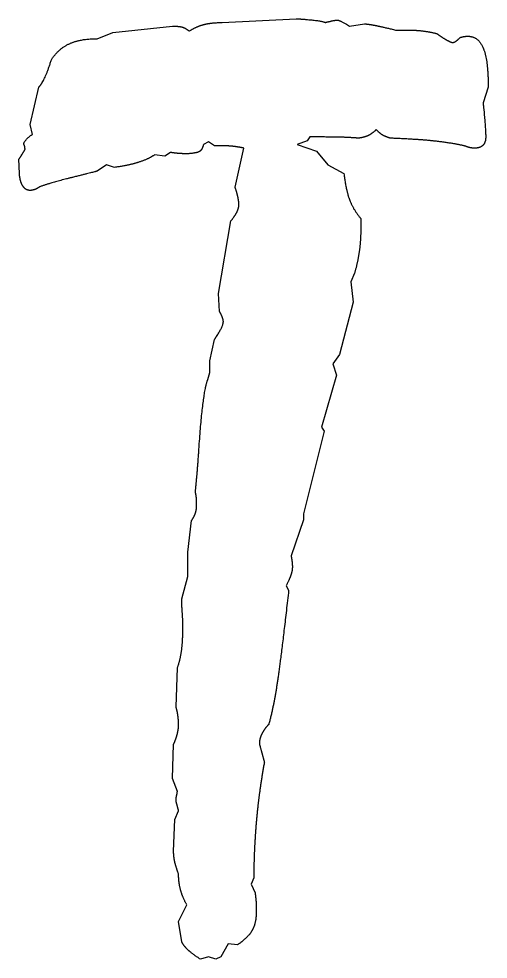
# Model space of a CAD drawing. Extents: x 728710 to 728960, y 272811 to 273475.
# Drawn here: x 728866.765 to 728868.175, y 273216.134 to 273218.96 of the extents above; entities that cross this region are included whole.
import ezdxf

# ---------------------------------------------------------------- set-up
doc = ezdxf.new("R2010")
doc.units = 0
doc.layers.add('RAMI_PLAN_####_TKST_#', color=7, linetype='Continuous')

msp = doc.modelspace()

# ---------------------------------------------------------------- linework, layer by layer
at = {"layer": 'RAMI_PLAN_####_TKST_#'}
for points in [[(728867.0008, 273218.9001), (728867.0475, 273218.9188), (728867.2267, 273218.9374), (728867.2379, 273218.9374)], [(728867.3761, 273218.9487), (728867.5984, 273218.9599)], [(728867.759, 273218.9374), (728867.8038, 273218.9449)], [(728867.8972, 273218.9262), (728867.9308, 273218.9262)], [(728866.8626, 273218.8347), (728866.8644, 273218.8384)], [(728866.8065, 273218.6124), (728866.7991, 273218.6423), (728866.8252, 273218.7544)], [(728868.1755, 273218.7544), (728868.1605, 273218.7076)], [(728867.6395, 273218.6049), (728867.632, 273218.5937), (728867.6021, 273218.5825), (728867.66, 273218.5619), (728867.6936, 273218.5208), (728867.7422, 273218.4947)], [(728867.3537, 273218.5787), (728867.3351, 273218.59), (728867.3201, 273218.5825)], [(728867.4153, 273218.4536), (728867.4415, 273218.5713)], [(728867.2212, 273218.5582), (728867.2043, 273218.547), (728867.1726, 273218.5507)], [(728866.7673, 273218.4947), (728866.7655, 273218.5377)], [(728867.0531, 273218.5134), (728867.0288, 273218.5208), (728867.0008, 273218.5022)], [(728867.3687, 273218.08), (728867.365, 273218.1342), (728867.4023, 273218.3528)], [(728867.7926, 273218.3602), (728867.7926, 273218.3247)], [(728867.7739, 273218.1958), (728867.7627, 273218.1697), (728867.7702, 273218.1081), (728867.7291, 273217.9512), (728867.7086, 273217.9231), (728867.7198, 273217.8895), (728867.6749, 273217.7327), (728867.6824, 273217.7214), (728867.6208, 273217.473), (728867.6208, 273217.4544), (728867.5834, 273217.346)], [(728867.3332, 273217.8765), (728867.3388, 273217.897), (728867.3388, 273217.9325), (728867.3537, 273217.996)], [(728867.2548, 273217.2172), (728867.2734, 273217.2844), (728867.2734, 273217.3572), (728867.2846, 273217.4525)], [(728867.5685, 273217.2564), (728867.576, 273217.2433)], [(728867.2379, 273216.8922), (728867.2417, 273217.0098)], [(728867.2417, 273216.6382), (728867.2267, 273216.6774), (728867.2305, 273216.7801)], [(728867.2305, 273216.4589), (728867.2342, 273216.5541), (728867.2454, 273216.5803)], [(728867.4714, 273216.3785), (728867.4639, 273216.3601), (728867.4751, 273216.3343)], [(728867.2548, 273216.1866), (728867.2454, 273216.248), (728867.2697, 273216.2983)], [(728867.4228, 273216.1774), (728867.3948, 273216.181), (728867.3724, 273216.1419), (728867.3574, 273216.1345), (728867.3351, 273216.1419), (728867.3108, 273216.1345)]]:
    msp.add_lwpolyline(points, dxfattribs=at)
for points in [[(728867.2379, 273218.9374), (728867.251, 273218.9374), (728867.2604, 273218.9337)], [(728867.2604, 273218.9337), (728867.2697, 273218.93), (728867.2772, 273218.9225)], [(728867.2772, 273218.9225), (728867.2958, 273218.9356), (728867.3192, 273218.9421)], [(728867.3192, 273218.9421), (728867.3425, 273218.9487), (728867.3761, 273218.9487)], [(728867.5984, 273218.9599), (728867.6077, 273218.9599), (728867.6283, 273218.958)], [(728867.6283, 273218.958), (728867.6749, 273218.9543), (728867.6862, 273218.9487)], [(728867.6862, 273218.9487), (728867.6899, 273218.9505), (728867.6936, 273218.9505)], [(728867.6936, 273218.9505), (728867.7142, 273218.9561), (728867.7235, 273218.9561)], [(728867.7235, 273218.9561), (728867.7272, 273218.9561), (728867.7478, 273218.9449)], [(728867.7478, 273218.9449), (728867.7534, 273218.9412), (728867.759, 273218.9374)], [(728867.8038, 273218.9449), (728867.8225, 273218.9431), (728867.8402, 273218.9393)], [(728867.8402, 273218.9393), (728867.858, 273218.9356), (728867.8972, 273218.9262)], [(728867.9308, 273218.9262), (728867.9569, 273218.9262), (728867.9793, 273218.9234)], [(728867.9793, 273218.9234), (728868.0018, 273218.9206), (728868.0223, 273218.915)], [(728868.0223, 273218.915), (728868.0373, 273218.9038), (728868.0503, 273218.8963)], [(728868.0914, 273218.9038), (728868.097, 273218.9057), (728868.1026, 273218.9066)], [(728868.1026, 273218.9066), (728868.1082, 273218.9076), (728868.1138, 273218.9076)], [(728868.1138, 273218.9076), (728868.1456, 273218.9076), (728868.1605, 273218.872)], [(728866.8644, 273218.8384), (728866.885, 273218.8702), (728866.9177, 273218.8851)], [(728866.9177, 273218.8851), (728866.9503, 273218.9001), (728867.0008, 273218.9001)], [(728868.0503, 273218.8963), (728868.0634, 273218.8889), (728868.069, 273218.8889)], [(728868.069, 273218.8889), (728868.0746, 273218.8889), (728868.0811, 273218.8945)], [(728868.0811, 273218.8945), (728868.0877, 273218.9001), (728868.0914, 273218.9038)], [(728868.1605, 273218.872), (728868.1755, 273218.8365), (728868.1755, 273218.7544)], [(728866.8252, 273218.7544), (728866.8439, 273218.773), (728866.8626, 273218.8347)], [(728868.1605, 273218.7076), (728868.1605, 273218.702), (728868.1624, 273218.6852)], [(728868.1624, 273218.6852), (728868.168, 273218.6273), (728868.168, 273218.6049)], [(728867.8393, 273218.6273), (728867.8262, 273218.6142), (728867.8141, 273218.6086)], [(728867.857, 273218.6114), (728867.8467, 273218.618), (728867.8393, 273218.6273)], [(728866.7804, 273218.5825), (728866.7804, 273218.5937), (728866.8028, 273218.6105)], [(728866.8028, 273218.6105), (728866.8065, 273218.6124), (728866.8065, 273218.6124)], [(728867.7366, 273218.604), (728867.7086, 273218.6049), (728867.6395, 273218.6049)], [(728867.7851, 273218.6012), (728867.7646, 273218.6031), (728867.7366, 273218.604)], [(728867.8141, 273218.6086), (728867.8019, 273218.603), (728867.7851, 273218.6012)], [(728867.8822, 273218.6012), (728867.8673, 273218.6049), (728867.857, 273218.6114)], [(728868.0204, 273218.5918), (728867.9738, 273218.5974), (728867.8822, 273218.6012)], [(728868.168, 273218.6049), (728868.168, 273218.5881), (728868.1596, 273218.5797)], [(728866.7776, 273218.5563), (728866.7823, 273218.5638), (728866.7841, 273218.5675)], [(728866.7841, 273218.5675), (728866.7841, 273218.5787), (728866.7804, 273218.5825)], [(728867.3201, 273218.5825), (728867.3164, 273218.5657), (728867.308, 273218.561)], [(728867.407, 273218.5769), (728867.3892, 273218.5787), (728867.3537, 273218.5787)], [(728867.4415, 273218.5713), (728867.4247, 273218.575), (728867.407, 273218.5769)], [(728868.1026, 273218.5787), (728868.0671, 273218.5862), (728868.0204, 273218.5918)], [(728868.1232, 273218.5722), (728868.1176, 273218.5731), (728868.1026, 273218.5787)], [(728868.1344, 273218.5713), (728868.1288, 273218.5713), (728868.1232, 273218.5722)], [(728868.1596, 273218.5797), (728868.1512, 273218.5713), (728868.1344, 273218.5713)], [(728866.7655, 273218.5377), (728866.7729, 273218.5489), (728866.7776, 273218.5563)], [(728867.1726, 273218.5507), (728867.1539, 273218.5377), (728867.124, 273218.5283)], [(728867.2454, 273218.5554), (728867.2342, 273218.5563), (728867.2212, 273218.5582)], [(728867.2734, 273218.5544), (728867.2566, 273218.5544), (728867.2454, 273218.5554)], [(728867.308, 273218.561), (728867.2996, 273218.5563), (728867.2734, 273218.5544)], [(728867.124, 273218.5283), (728867.0941, 273218.519), (728867.0531, 273218.5134)], [(728866.7776, 273218.4573), (728866.7692, 273218.4704), (728866.7673, 273218.4947)], [(728866.927, 273218.4835), (728866.8663, 273218.4685), (728866.829, 273218.4555)], [(728867.0008, 273218.5022), (728866.9877, 273218.4984), (728866.927, 273218.4835)], [(728867.7422, 273218.4947), (728867.7478, 273218.4461), (728867.759, 273218.4162)], [(728866.7991, 273218.4443), (728866.786, 273218.4443), (728866.7776, 273218.4573)], [(728866.829, 273218.4555), (728866.8178, 273218.448), (728866.8112, 273218.4461)], [(728867.4238, 273218.4237), (728867.421, 273218.4368), (728867.4153, 273218.4536)], [(728866.8112, 273218.4461), (728866.8047, 273218.4443), (728866.7991, 273218.4443)], [(728867.421, 273218.3798), (728867.4266, 273218.392), (728867.4266, 273218.4013)], [(728867.4266, 273218.4013), (728867.4266, 273218.4107), (728867.4238, 273218.4237)], [(728867.759, 273218.4162), (728867.7702, 273218.3864), (728867.7926, 273218.3602)], [(728867.4023, 273218.3528), (728867.4153, 273218.3677), (728867.421, 273218.3798)], [(728867.7926, 273218.3247), (728867.7926, 273218.2911), (728867.7879, 273218.2594)], [(728867.7879, 273218.2594), (728867.7833, 273218.2276), (728867.7739, 273218.1958)], [(728867.3771, 273218.0623), (728867.3743, 273218.0707), (728867.3687, 273218.08)], [(728867.3799, 273218.0502), (728867.3799, 273218.0539), (728867.3771, 273218.0623)], [(728867.3593, 273218.0053), (728867.3799, 273218.0371), (728867.3799, 273218.0502)], [(728867.3537, 273217.996), (728867.3556, 273217.9998), (728867.3593, 273218.0053)], [(728867.3071, 273217.6748), (728867.3183, 273217.8372), (728867.3332, 273217.8765)], [(728867.2958, 273217.5384), (728867.3014, 273217.5888), (728867.3071, 273217.6748)], [(728867.2987, 273217.5225), (728867.2977, 273217.5309), (728867.2958, 273217.5384)], [(728867.2996, 273217.4992), (728867.2996, 273217.5141), (728867.2987, 273217.5225)], [(728867.2959, 273217.474), (728867.2996, 273217.4842), (728867.2996, 273217.4992)], [(728867.2846, 273217.4525), (728867.2921, 273217.4637), (728867.2959, 273217.474)], [(728867.5834, 273217.346), (728867.5853, 273217.3367), (728867.5863, 273217.3283)], [(728867.5863, 273217.3283), (728867.5872, 273217.3199), (728867.5872, 273217.3124)], [(728867.5872, 273217.3124), (728867.5872, 273217.3031), (728867.5835, 273217.2909)], [(728867.5835, 273217.2909), (728867.5797, 273217.2788), (728867.5685, 273217.2564)], [(728867.576, 273217.2433), (728867.5554, 273217.0584), (728867.5433, 273216.9753)], [(728867.2566, 273217.1761), (728867.2548, 273217.2022), (728867.2548, 273217.2172)], [(728867.2585, 273217.1369), (728867.2585, 273217.1499), (728867.2566, 273217.1761)], [(728867.2547, 273217.064), (728867.2585, 273217.0939), (728867.2585, 273217.1369)], [(728867.2417, 273217.0098), (728867.251, 273217.0341), (728867.2547, 273217.064)], [(728867.5433, 273216.9753), (728867.5311, 273216.8922), (728867.5162, 273216.8399)], [(728867.2435, 273216.8651), (728867.2417, 273216.8791), (728867.2379, 273216.8922)], [(728867.2454, 273216.838), (728867.2454, 273216.8511), (728867.2435, 273216.8651)], [(728867.2417, 273216.8119), (728867.2454, 273216.8268), (728867.2454, 273216.838)], [(728867.5162, 273216.8399), (728867.5031, 273216.8268), (728867.4957, 273216.8118)], [(728867.2305, 273216.7801), (728867.2379, 273216.7969), (728867.2417, 273216.8119)], [(728867.4957, 273216.8118), (728867.4882, 273216.7969), (728867.4882, 273216.7838)], [(728867.4882, 273216.7838), (728867.4882, 273216.7801), (728867.4938, 273216.7605)], [(728867.4938, 273216.7605), (728867.4994, 273216.7409), (728867.5031, 273216.7259)], [(728867.5031, 273216.7259), (728867.4863, 273216.6344), (728867.4789, 273216.5476)], [(728867.2379, 273216.612), (728867.2379, 273216.6195), (728867.2398, 273216.627)], [(728867.2398, 273216.627), (728867.2417, 273216.6344), (728867.2417, 273216.6382)], [(728867.2398, 273216.6017), (728867.2379, 273216.6083), (728867.2379, 273216.612)], [(728867.2454, 273216.5803), (728867.2417, 273216.5952), (728867.2398, 273216.6017)], [(728867.4789, 273216.5476), (728867.4714, 273216.4607), (728867.4714, 273216.3785)], [(728867.2342, 273216.4262), (728867.2305, 273216.442), (728867.2305, 273216.4589)], [(728867.2454, 273216.3898), (728867.2379, 273216.4103), (728867.2342, 273216.4262)], [(728867.251, 273216.344), (728867.2454, 273216.3655), (728867.2454, 273216.3898)], [(728867.2697, 273216.2983), (728867.2566, 273216.3225), (728867.251, 273216.344)], [(728867.4751, 273216.3343), (728867.477, 273216.3212), (728867.4779, 273216.31)], [(728867.4779, 273216.31), (728867.4789, 273216.2988), (728867.4789, 273216.2801)], [(728867.4789, 273216.2801), (728867.4789, 273216.2446), (728867.4677, 273216.2232)], [(728867.4677, 273216.2232), (728867.4565, 273216.2017), (728867.4228, 273216.1774)], [(728867.2716, 273216.1643), (728867.2604, 273216.1754), (728867.2548, 273216.1866)], [(728867.3108, 273216.1345), (728867.2828, 273216.1531), (728867.2716, 273216.1643)]]:
    msp.add_open_spline(points, degree=2, dxfattribs=at)

doc.saveas('drawing.dxf')
